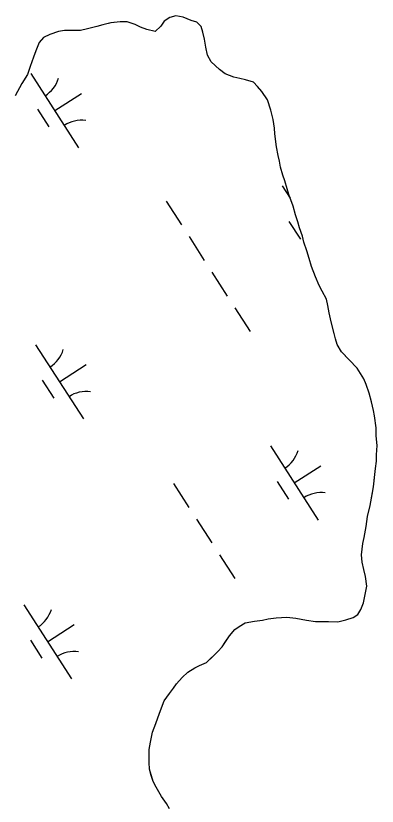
# Model space of a CAD drawing. Extents: x 3937982 to 3958556, y 219448 to 241894.
# Drawn here: x 3944411.8 to 3944616.7, y 235367.2 to 235815.1 of the extents above; entities that cross this region are included whole.
import ezdxf

# ---------------------------------------------------------------- set-up
doc = ezdxf.new("R2010")
doc.units = 0
doc.layers.add('V-TOPO-SHOR', color=7, linetype='Continuous')
doc.layers.add('V-WETL-SWMP', color=7, linetype='Continuous')

msp = doc.modelspace()

# ---------------------------------------------------------------- linework, layer by layer
at = {"layer": 'V-TOPO-SHOR'}
for points in [[(3944535.361, 235780.404), (3944530.489, 235782.218), (3944527.372, 235784.709), (3944522.53, 235788.971), (3944520.482, 235792.846), (3944519.493, 235797.406), (3944518.854, 235801.963), (3944517.857, 235805.826), (3944516.847, 235808.988), (3944514.433, 235811.468), (3944511.297, 235812.56), (3944506.773, 235814.37), (3944502.585, 235815.126), (3944499.073, 235814.122), (3944495.896, 235812.066), (3944494.11, 235809.289), (3944490.922, 235806.182), (3944486.037, 235807.296), (3944482.56, 235808.742), (3944479.428, 235810.184), (3944474.9, 235811.642), (3944471.052, 235811.693), (3944465.797, 235811.065), (3944461.236, 235810.075), (3944457.724, 235809.072), (3944452.456, 235807.743), (3944448.596, 235806.743), (3944445.448, 235806.786), (3944439.5, 235806.864), (3944435.994, 235806.213), (3944431.073, 235804.527), (3944427.552, 235802.825), (3944425.066, 235800.059), (3944423.252, 235795.184), (3944421.808, 235791.707), (3944419.987, 235786.482), (3944418.529, 235781.952), (3944415.312, 235776.748), (3944411.369, 235769.803)], [(3944493.31, 235419.929), (3944495.851, 235426.893), (3944499.054, 235431.048), (3944501.196, 235434.169), (3944502.976, 235436.594), (3944506.171, 235440.051), (3944509.362, 235443.158), (3944513.243, 235445.554), (3944516.059, 235446.916), (3944519.929, 235448.614), (3944523.475, 235452.067), (3944526.309, 235454.827), (3944528.795, 235457.592), (3944530.935, 235460.713), (3944533.076, 235463.834), (3944535.92, 235467.295), (3944538.392, 235469.012), (3944541.919, 235471.064), (3944547.18, 235472.045), (3944551.737, 235472.684), (3944554.895, 235473.341), (3944559.45, 235473.98), (3944565.401, 235474.25), (3944570.644, 235473.833), (3944576.577, 235472.702), (3944581.814, 235471.934), (3944584.962, 235471.891), (3944589.16, 235471.838), (3944594.407, 235471.766), (3944598.968, 235472.755), (3944603.185, 235474.101), (3944605.657, 235475.815), (3944607.443, 235478.59), (3944608.893, 235482.422), (3944609.642, 235486.26), (3944610.766, 235491.843), (3944610.142, 235497.448), (3944609.142, 235501.311), (3944608.149, 235505.521), (3944607.854, 235509.724), (3944608.639, 235516.011), (3944609.384, 235519.499), (3944610.517, 235525.782), (3944611.291, 235531.369), (3944612.774, 235537.646), (3944613.906, 235543.93), (3944614.662, 235548.118), (3944615.454, 235555.105), (3944615.85, 235558.597), (3944616.255, 235562.792), (3944616.302, 235566.29), (3944616.722, 235571.53), (3944616.095, 235577.138), (3944616.157, 235581.684), (3944615.194, 235588.345), (3944614.537, 235591.503), (3944613.554, 235596.414), (3944612.219, 235601.329), (3944610.535, 235606.248), (3944609.177, 235609.416), (3944605.409, 235615.415), (3944600.576, 235620.375), (3944596.435, 235624.629), (3944594.04, 235628.858), (3944593.033, 235632.02), (3944592.375, 235635.178), (3944590.712, 235641.652), (3944589.527, 235646.823), (3944588.777, 235650.938), (3944587.921, 235654.55), (3944585.531, 235659.037), (3944583.823, 235662.208), (3944581.789, 235667.133), (3944579.422, 235673.111), (3944578.082, 235677.678), (3944576.739, 235681.893), (3944575.053, 235686.814), (3944574.4, 235690.323), (3944572.713, 235694.892), (3944571.709, 235698.404), (3944570.361, 235702.271), (3944569.026, 235707.186), (3944566.667, 235713.864), (3944565.659, 235717.027), (3944564.32, 235721.594), (3944563.312, 235724.756), (3944561.973, 235729.321), (3944561.32, 235732.829), (3944560.662, 235735.987), (3944559.677, 235740.898), (3944558.727, 235748.256), (3944558.418, 235751.408), (3944557.783, 235756.315), (3944556.454, 235761.581), (3944554.432, 235767.557), (3944551.346, 235772.144), (3944548.933, 235774.977), (3944546.519, 235777.457), (3944541.988, 235778.915), (3944538.851, 235779.658), (3944535.361, 235780.404)], [(3944498.886, 235365.627), (3944497.18, 235368.799), (3944494.434, 235372.684), (3944491.354, 235377.972), (3944489.648, 235381.142), (3944488.644, 235384.655), (3944487.641, 235388.167), (3944487.342, 235392.019), (3944487.44, 235399.365), (3944488.196, 235403.553), (3944489.318, 235409.136), (3944491.133, 235414.011), (3944493.31, 235419.929)]]:
    msp.add_lwpolyline(points, dxfattribs=at)
at = {"layer": 'V-WETL-SWMP'}
for p, q in [((3944499.073, 235814.122), (3944495.897, 235812.065)), ((3944502.585, 235815.125), (3944499.073, 235814.122)), ((3944506.774, 235814.369), (3944502.585, 235815.125)), ((3944511.298, 235812.56), (3944506.774, 235814.369)), ((3944457.723, 235809.072), (3944452.457, 235807.743)), ((3944461.235, 235810.075), (3944457.723, 235809.072)), ((3944465.796, 235811.064), (3944461.235, 235810.075)), ((3944471.052, 235811.694), (3944465.796, 235811.064)), ((3944474.9, 235811.643), (3944471.052, 235811.694)), ((3944479.429, 235810.184), (3944474.9, 235811.643)), ((3944482.559, 235808.743), (3944479.429, 235810.184)), ((3944486.038, 235807.297), (3944482.559, 235808.743)), ((3944494.111, 235809.289), (3944490.921, 235806.183)), ((3944495.897, 235812.065), (3944494.111, 235809.289)), ((3944514.432, 235811.469), (3944511.298, 235812.56)), ((3944516.848, 235808.988), (3944514.432, 235811.469)), ((3944517.856, 235805.826), (3944516.848, 235808.988)), ((3944431.073, 235804.528), (3944427.552, 235802.825)), ((3944435.994, 235806.212), (3944431.073, 235804.528)), ((3944439.501, 235806.865), (3944435.994, 235806.212)), ((3944448.596, 235806.744), (3944439.501, 235806.865)), ((3944452.457, 235807.743), (3944448.596, 235806.744)), ((3944490.921, 235806.183), (3944486.038, 235807.297)), ((3944518.854, 235801.964), (3944517.856, 235805.826)), ((3944425.066, 235800.059), (3944423.252, 235795.185)), ((3944427.552, 235802.825), (3944425.066, 235800.059)), ((3944519.493, 235797.407), (3944518.854, 235801.964)), ((3944423.252, 235795.185), (3944421.807, 235791.706)), ((3944520.483, 235792.846), (3944519.493, 235797.407)), ((3944421.807, 235791.706), (3944419.988, 235786.482)), ((3944522.53, 235788.971), (3944520.483, 235792.846)), ((3944419.988, 235786.482), (3944418.529, 235781.953)), ((3944527.372, 235784.708), (3944522.53, 235788.971)), ((3944418.529, 235781.953), (3944415.311, 235776.748)), ((3944420.353, 235782.436), (3944447.415, 235740.393)), ((3944530.488, 235782.218), (3944527.372, 235784.708)), ((3944535.362, 235780.404), (3944530.488, 235782.218)), ((3944538.85, 235779.658), (3944535.362, 235780.404)), ((3944541.989, 235778.916), (3944538.85, 235779.658)), ((3944546.518, 235777.457), (3944541.989, 235778.916)), ((3944548.934, 235774.976), (3944546.518, 235777.457)), ((3944415.311, 235776.748), (3944411.37, 235769.803)), ((3944551.346, 235772.145), (3944548.934, 235774.976)), ((3944433.884, 235761.414), (3944449.02, 235771.157)), ((3944554.433, 235767.556), (3944551.346, 235772.145)), ((3944556.453, 235761.581), (3944554.433, 235767.556)), ((3944424.149, 235762.283), (3944430.644, 235752.193)), ((3944557.783, 235756.316), (3944556.453, 235761.581)), ((3944558.418, 235751.409), (3944557.783, 235756.316)), ((3944558.726, 235748.257), (3944558.418, 235751.409)), ((3944559.678, 235740.897), (3944558.726, 235748.257)), ((3944560.662, 235735.986), (3944559.678, 235740.897)), ((3944561.32, 235732.828), (3944560.662, 235735.986)), ((3944561.973, 235729.321), (3944561.32, 235732.828)), ((3944563.312, 235724.755), (3944561.973, 235729.321)), ((3944564.32, 235721.593), (3944563.312, 235724.755)), ((3944565.659, 235717.027), (3944564.32, 235721.593)), ((3944562.919, 235718.746), (3944567.403, 235711.779)), ((3944566.666, 235713.865), (3944565.659, 235717.027)), ((3944497.054, 235710.151), (3944505.714, 235696.697)), ((3944569.027, 235707.186), (3944566.666, 235713.865)), ((3944570.361, 235702.271), (3944569.027, 235707.186)), ((3944571.709, 235698.404), (3944570.361, 235702.271)), ((3944566.715, 235698.593), (3944573.21, 235688.503)), ((3944572.712, 235694.892), (3944571.709, 235698.404)), ((3944574.401, 235690.322), (3944572.712, 235694.892)), ((3944510.044, 235689.97), (3944518.704, 235676.516)), ((3944575.054, 235686.815), (3944574.401, 235690.322)), ((3944576.738, 235681.894), (3944575.054, 235686.815)), ((3944578.082, 235677.678), (3944576.738, 235681.894)), ((3944579.421, 235673.112), (3944578.082, 235677.678)), ((3944523.034, 235669.789), (3944531.694, 235656.335)), ((3944581.79, 235667.133), (3944579.421, 235673.112)), ((3944583.824, 235662.208), (3944581.79, 235667.133)), ((3944585.531, 235659.037), (3944583.824, 235662.208)), ((3944587.921, 235654.55), (3944585.531, 235659.037)), ((3944588.778, 235650.938), (3944587.921, 235654.55)), ((3944536.024, 235649.609), (3944544.684, 235636.155)), ((3944589.526, 235646.823), (3944588.778, 235650.938)), ((3944590.712, 235641.652), (3944589.526, 235646.823)), ((3944592.376, 235635.179), (3944590.712, 235641.652)), ((3944593.033, 235632.021), (3944592.376, 235635.179)), ((3944594.041, 235628.859), (3944593.033, 235632.021)), ((3944423.052, 235628.716), (3944450.114, 235586.673)), ((3944596.434, 235624.629), (3944594.041, 235628.859)), ((3944605.408, 235615.414), (3944596.434, 235624.629)), ((3944436.583, 235607.695), (3944451.718, 235617.437)), ((3944609.177, 235609.416), (3944605.408, 235615.414)), ((3944426.848, 235608.564), (3944433.343, 235598.473)), ((3944610.535, 235606.249), (3944609.177, 235609.416)), ((3944612.219, 235601.329), (3944610.535, 235606.249)), ((3944613.553, 235596.413), (3944612.219, 235601.329)), ((3944614.537, 235591.502), (3944613.553, 235596.413)), ((3944615.195, 235588.345), (3944614.537, 235591.502)), ((3944616.156, 235581.685), (3944615.195, 235588.345)), ((3944616.096, 235577.137), (3944616.156, 235581.685)), ((3944616.722, 235571.531), (3944616.096, 235577.137)), ((3944556.181, 235571.418), (3944583.243, 235529.374)), ((3944616.302, 235566.289), (3944616.722, 235571.531)), ((3944615.85, 235558.598), (3944616.256, 235562.791)), ((3944616.256, 235562.791), (3944616.302, 235566.289)), ((3944569.712, 235550.396), (3944584.848, 235560.138)), ((3944614.662, 235548.118), (3944615.85, 235558.598)), ((3944501.315, 235550.021), (3944509.975, 235536.567)), ((3944559.977, 235551.265), (3944566.472, 235541.175)), ((3944612.774, 235537.647), (3944614.662, 235548.118)), ((3944611.291, 235531.369), (3944612.774, 235537.647)), ((3944610.517, 235525.782), (3944611.291, 235531.369)), ((3944514.305, 235529.84), (3944522.965, 235516.386)), ((3944609.384, 235519.499), (3944610.517, 235525.782)), ((3944608.638, 235516.011), (3944609.384, 235519.499)), ((3944607.855, 235509.724), (3944608.638, 235516.011)), ((3944527.295, 235509.659), (3944535.955, 235496.205)), ((3944608.149, 235505.521), (3944607.855, 235509.724)), ((3944609.143, 235501.31), (3944608.149, 235505.521)), ((3944610.141, 235497.448), (3944609.143, 235501.31)), ((3944610.767, 235491.842), (3944610.141, 235497.448)), ((3944609.643, 235486.259), (3944610.767, 235491.842)), ((3944608.893, 235482.421), (3944609.643, 235486.259)), ((3944607.442, 235478.591), (3944608.893, 235482.421)), ((3944416.314, 235481.388), (3944443.376, 235439.345)), ((3944605.656, 235475.816), (3944607.442, 235478.591)), ((3944547.18, 235472.044), (3944551.736, 235472.683)), ((3944551.736, 235472.683), (3944554.894, 235473.341)), ((3944554.894, 235473.341), (3944559.45, 235473.98)), ((3944559.45, 235473.98), (3944565.402, 235474.251)), ((3944565.402, 235474.251), (3944570.644, 235473.832)), ((3944570.644, 235473.832), (3944576.577, 235472.703)), ((3944576.577, 235472.703), (3944581.814, 235471.934)), ((3944594.407, 235471.767), (3944598.968, 235472.756)), ((3944598.968, 235472.756), (3944603.184, 235474.1)), ((3944603.184, 235474.1), (3944605.656, 235475.816)), ((3944429.845, 235460.367), (3944444.98, 235470.109)), ((3944535.921, 235467.295), (3944538.393, 235469.011)), ((3944538.393, 235469.011), (3944541.919, 235471.064)), ((3944541.919, 235471.064), (3944547.18, 235472.044)), ((3944581.814, 235471.934), (3944594.407, 235471.767)), ((3944528.795, 235457.593), (3944533.076, 235463.834)), ((3944533.076, 235463.834), (3944535.921, 235467.295)), ((3944420.11, 235461.236), (3944426.605, 235451.145)), ((3944519.93, 235448.614), (3944526.31, 235454.827)), ((3944526.31, 235454.827), (3944528.795, 235457.593)), ((3944513.242, 235445.554), (3944516.059, 235446.916)), ((3944516.059, 235446.916), (3944519.93, 235448.614)), ((3944506.172, 235440.05), (3944509.361, 235443.157)), ((3944509.361, 235443.157), (3944513.242, 235445.554)), ((3944502.977, 235436.594), (3944506.172, 235440.05)), ((3944499.055, 235431.048), (3944501.196, 235434.169)), ((3944501.196, 235434.169), (3944502.977, 235436.594)), ((3944495.851, 235426.892), (3944499.055, 235431.048)), ((3944493.31, 235419.929), (3944495.851, 235426.892)), ((3944491.132, 235414.01), (3944493.31, 235419.929)), ((3944489.318, 235409.136), (3944491.132, 235414.01)), ((3944488.195, 235403.553), (3944489.318, 235409.136)), ((3944487.439, 235399.365), (3944488.195, 235403.553)), ((3944487.342, 235392.019), (3944487.439, 235399.365)), ((3944487.641, 235388.167), (3944487.342, 235392.019)), ((3944489.647, 235381.143), (3944487.641, 235388.167)), ((3944491.354, 235377.972), (3944489.647, 235381.143)), ((3944494.433, 235372.683), (3944491.354, 235377.972)), ((3944497.18, 235368.798), (3944494.433, 235372.683)), ((3944498.887, 235365.627), (3944497.18, 235368.798))]:
    msp.add_line(p, q, dxfattribs=at)
for centre, start, end in [((3944419.134, 235784.769), 301.99668, 343.54034), ((3944449.034, 235738.317), 81.99668, 123.54034), ((3944421.833, 235631.049), 301.99668, 343.54034), ((3944451.733, 235584.597), 81.99668, 123.54034), ((3944554.962, 235573.75), 301.99668, 343.54034), ((3944584.862, 235527.299), 81.99668, 123.54034), ((3944415.095, 235483.721), 301.99668, 343.54034), ((3944444.995, 235437.269), 81.99668, 123.54034)]:
    msp.add_arc(centre, 17.623, start, end, dxfattribs=at)

doc.saveas('drawing.dxf')
